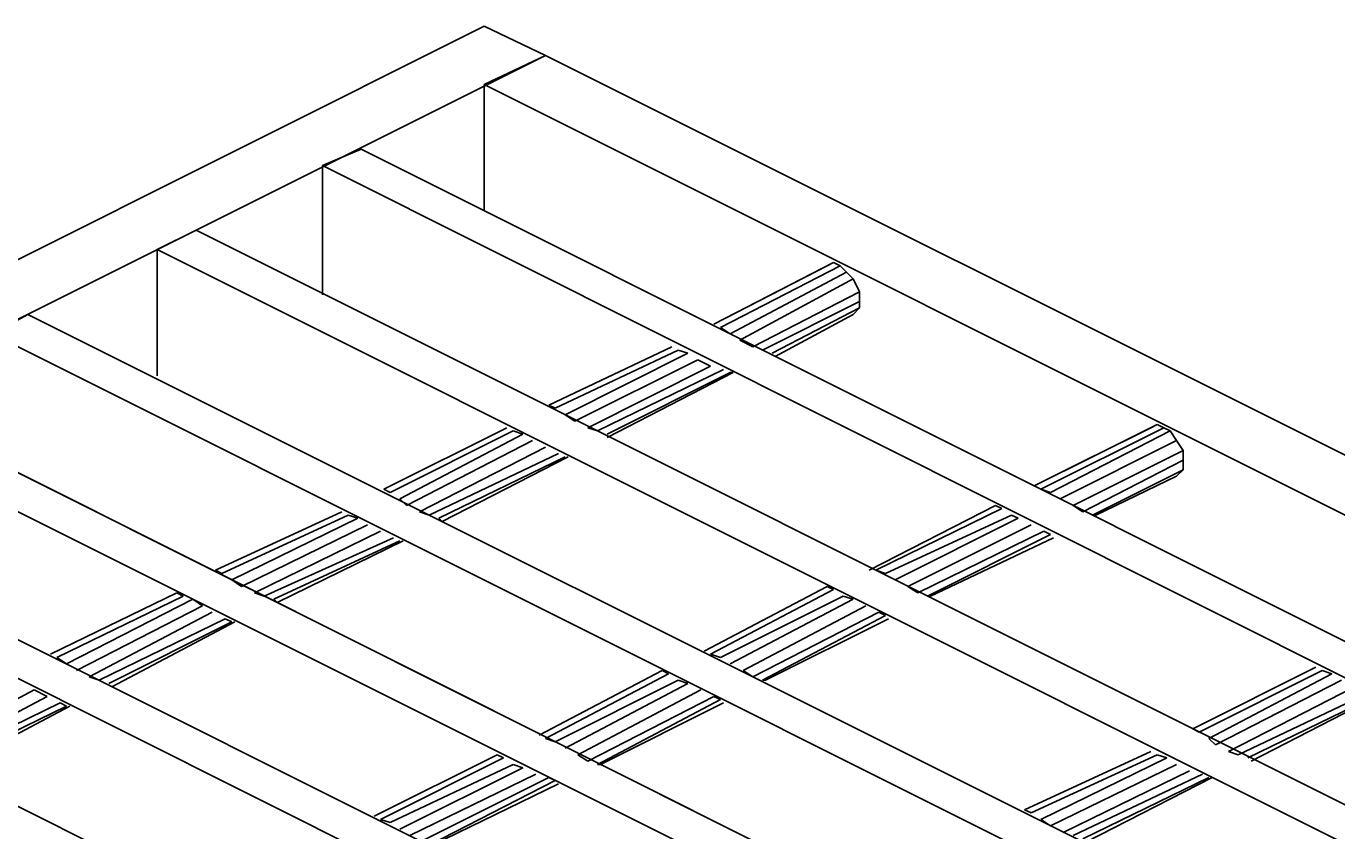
# Model space of a CAD drawing. Extents: x 636183 to 639890, y 299162 to 300538.
# Drawn here: x 636310.45 to 636324.62, y 299258.45 to 299267.14 of the extents above; entities that cross this region are included whole.
import ezdxf

# ---------------------------------------------------------------- set-up
doc = ezdxf.new("R2010")
doc.units = 0
doc.layers.add('Default', color=7, linetype='Continuous')

msp = doc.modelspace()

# ---------------------------------------------------------------- linework, layer by layer
at = {"layer": 'Default'}
for p, q in [((636315.401, 299267.141), (636293.086, 299255.983)), ((636316.066, 299266.826), (636315.401, 299267.141)), ((636316.066, 299266.826), (636293.751, 299255.669)), ((636293.751, 299255.669), (636316.066, 299266.826)), ((636316.066, 299266.826), (636315.401, 299266.512)), ((636355.031, 299247.344), (636316.066, 299266.826)), ((636355.031, 299247.344), (636316.066, 299266.826)), ((636315.401, 299266.512), (636315.401, 299265.147)), ((636315.401, 299266.512), (636354.366, 299247.029)), ((636313.653, 299265.637), (636314.072, 299265.812)), ((636353.037, 299246.33), (636314.072, 299265.812)), ((636314.072, 299265.812), (636353.037, 299246.33)), ((636313.653, 299265.637), (636313.653, 299264.238)), ((636352.617, 299246.12), (636313.653, 299265.637)), ((636312.288, 299264.938), (636311.869, 299264.728)), ((636312.288, 299264.938), (636351.253, 299245.455)), ((636351.253, 299245.455), (636312.288, 299264.938)), ((636311.869, 299264.728), (636311.869, 299263.364)), ((636311.869, 299264.728), (636350.833, 299245.245)), ((636317.885, 299263.923), (636319.179, 299264.588)), ((636319.179, 299264.588), (636319.109, 299264.553)), ((636319.179, 299264.588), (636319.249, 299264.553)), ((636319.249, 299264.553), (636319.179, 299264.588)), ((636319.109, 299264.553), (636317.885, 299263.923)), ((636319.249, 299264.553), (636317.955, 299263.888)), ((636318.06, 299263.818), (636319.319, 299264.483)), ((636319.319, 299264.483), (636319.249, 299264.553)), ((636319.319, 299264.483), (636319.389, 299264.413)), ((636319.389, 299264.413), (636319.319, 299264.483)), ((636318.165, 299263.748), (636319.389, 299264.413)), ((636319.389, 299264.413), (636319.459, 299264.273)), ((636319.459, 299264.273), (636318.305, 299263.678)), ((636319.459, 299264.168), (636318.409, 299263.643)), ((636319.459, 299264.273), (636319.459, 299264.098)), ((636319.459, 299264.168), (636319.459, 299264.273)), ((636319.459, 299264.273), (636319.459, 299264.168)), ((636319.459, 299264.098), (636319.459, 299264.168)), ((636310.085, 299263.818), (636310.47, 299264.028)), ((636349.469, 299244.546), (636310.47, 299264.028)), ((636310.47, 299264.028), (636349.469, 299244.546)), ((636319.459, 299264.098), (636318.514, 299263.608)), ((636318.549, 299263.573), (636319.389, 299264.028)), ((636319.389, 299264.028), (636319.459, 299264.098)), ((636317.955, 299263.888), (636318.06, 299263.818)), ((636349.049, 299244.336), (636310.085, 299263.818)), ((636318.305, 299263.678), (636318.165, 299263.748)), ((636317.43, 299263.678), (636316.101, 299263.049)), ((636316.101, 299263.049), (636317.43, 299263.678)), ((636317.5, 299263.643), (636316.171, 299263.014)), ((636316.276, 299262.944), (636317.605, 299263.608)), ((636317.605, 299263.608), (636317.5, 299263.643)), ((636317.71, 299263.538), (636316.381, 299262.874)), ((636316.521, 299262.804), (636317.85, 299263.469)), ((636317.85, 299263.469), (636317.71, 299263.538)), ((636317.99, 299263.433), (636316.626, 299262.769)), ((636318.06, 299263.399), (636316.731, 299262.734)), ((636316.731, 299262.699), (636318.095, 299263.399)), ((636318.095, 299263.399), (636318.06, 299263.399)), ((636308.686, 299263.154), (636347.65, 299243.671)), ((636347.65, 299243.671), (636308.686, 299263.154)), ((636316.171, 299263.014), (636316.101, 299263.049)), ((636308.266, 299262.944), (636347.266, 299243.462)), ((636316.381, 299262.874), (636316.276, 299262.944)), ((636315.646, 299262.804), (636314.317, 299262.139)), ((636314.317, 299262.139), (636315.646, 299262.804)), ((636315.716, 299262.769), (636314.387, 299262.104)), ((636314.492, 299262.034), (636315.821, 299262.734)), ((636315.821, 299262.734), (636315.716, 299262.769)), ((636316.626, 299262.769), (636316.521, 299262.804)), ((636321.348, 299262.174), (636322.677, 299262.839)), ((636322.607, 299262.804), (636321.348, 299262.174)), ((636322.747, 299262.804), (636321.418, 299262.139)), ((636321.522, 299262.104), (636322.817, 299262.769)), ((636322.677, 299262.839), (636322.607, 299262.804)), ((636322.677, 299262.839), (636322.747, 299262.804)), ((636322.747, 299262.804), (636322.677, 299262.839)), ((636322.817, 299262.769), (636322.747, 299262.804)), ((636322.817, 299262.769), (636322.887, 299262.664)), ((636322.887, 299262.664), (636322.817, 299262.769)), ((636315.926, 299262.664), (636314.562, 299261.964)), ((636316.066, 299262.594), (636314.702, 299261.895)), ((636321.627, 299262.034), (636322.887, 299262.664)), ((636322.887, 299262.664), (636322.957, 299262.559)), ((636314.807, 299261.86), (636316.206, 299262.524)), ((636316.276, 299262.489), (636314.912, 299261.825)), ((636314.947, 299261.79), (636316.311, 299262.489)), ((636321.767, 299261.964), (636322.957, 299262.559)), ((636322.957, 299262.454), (636321.872, 299261.895)), ((636322.957, 299262.559), (636322.957, 299262.454)), ((636322.957, 299262.349), (636322.957, 299262.454)), ((636322.957, 299262.454), (636322.957, 299262.349)), ((636322.957, 299262.349), (636321.977, 299261.86)), ((636322.887, 299262.279), (636322.957, 299262.349)), ((636345.867, 299242.762), (636306.902, 299262.244)), ((636306.902, 299262.244), (636345.867, 299242.762)), ((636322.012, 299261.86), (636322.887, 299262.279)), ((636345.447, 299242.552), (636306.482, 299262.034)), ((636314.387, 299262.104), (636314.317, 299262.139)), ((636314.562, 299261.964), (636314.492, 299262.034)), ((636321.418, 299262.139), (636321.522, 299262.104)), ((636313.863, 299261.895), (636312.498, 299261.265)), ((636312.498, 299261.265), (636313.863, 299261.895)), ((636314.702, 299261.895), (636314.807, 299261.86)), ((636319.564, 299261.265), (636320.928, 299261.964)), ((636320.928, 299261.964), (636319.564, 299261.265)), ((636319.634, 299261.265), (636320.998, 299261.93)), ((636320.998, 299261.93), (636320.928, 299261.964)), ((636321.872, 299261.895), (636321.767, 299261.964)), ((636313.932, 299261.86), (636312.568, 299261.23)), ((636312.673, 299261.16), (636314.037, 299261.825)), ((636314.142, 299261.755), (636312.778, 299261.09)), ((636314.037, 299261.825), (636313.932, 299261.86)), ((636314.912, 299261.825), (636314.947, 299261.79)), ((636321.103, 299261.86), (636319.739, 299261.23)), ((636319.844, 299261.16), (636321.173, 299261.825)), ((636321.313, 299261.755), (636319.983, 299261.09)), ((636321.173, 299261.825), (636321.103, 299261.86)), ((636321.977, 299261.86), (636322.012, 299261.86)), ((636314.282, 299261.685), (636312.918, 299261.02)), ((636313.023, 299260.985), (636314.422, 299261.615)), ((636320.088, 299261.02), (636321.452, 299261.685)), ((636321.522, 299261.65), (636320.193, 299260.985)), ((636320.228, 299260.985), (636321.557, 299261.615)), ((636321.452, 299261.685), (636321.522, 299261.65)), ((636313.128, 299260.95), (636314.492, 299261.58)), ((636314.527, 299261.58), (636313.163, 299260.915)), ((636305.118, 299261.335), (636344.083, 299241.853)), ((636344.083, 299241.853), (636305.118, 299261.335)), ((636312.568, 299261.23), (636312.498, 299261.265)), ((636319.739, 299261.23), (636319.634, 299261.265)), ((636312.778, 299261.09), (636312.673, 299261.16)), ((636317.78, 299260.39), (636319.109, 299261.09)), ((636319.109, 299261.09), (636317.78, 299260.39)), ((636317.85, 299260.356), (636319.179, 299261.055)), ((636319.179, 299261.055), (636319.109, 299261.09)), ((636319.983, 299261.09), (636320.088, 299261.02)), ((636310.714, 299260.356), (636312.079, 299261.02)), ((636312.079, 299261.02), (636310.714, 299260.356)), ((636310.784, 299260.32), (636312.149, 299260.985)), ((636312.253, 299260.95), (636310.889, 299260.251)), ((636312.149, 299260.985), (636312.079, 299261.02)), ((636312.358, 299260.88), (636312.253, 299260.95)), ((636312.918, 299261.02), (636313.023, 299260.985)), ((636313.163, 299260.915), (636313.128, 299260.95)), ((636319.284, 299260.985), (636317.955, 299260.32)), ((636318.06, 299260.251), (636319.389, 299260.95)), ((636319.389, 299260.95), (636319.284, 299260.985)), ((636320.193, 299260.985), (636320.228, 299260.985)), ((636310.994, 299260.181), (636312.358, 299260.88)), ((636312.463, 299260.81), (636311.134, 299260.111)), ((636319.529, 299260.88), (636318.2, 299260.181)), ((636318.305, 299260.111), (636319.669, 299260.81)), ((636319.739, 299260.775), (636318.409, 299260.076)), ((636319.669, 299260.81), (636319.739, 299260.775)), ((636311.239, 299260.076), (636312.603, 299260.74)), ((636312.673, 299260.705), (636311.344, 299260.041)), ((636312.708, 299260.705), (636311.379, 299260.006)), ((636312.603, 299260.74), (636312.673, 299260.705)), ((636318.444, 299260.076), (636319.774, 299260.74)), ((636317.955, 299260.32), (636317.85, 299260.356)), ((636310.889, 299260.251), (636310.784, 299260.32)), ((636324.391, 299260.216), (636323.061, 299259.551)), ((636323.061, 299259.551), (636324.391, 299260.216)), ((636311.134, 299260.111), (636311.239, 299260.076)), ((636315.996, 299259.481), (636317.325, 299260.181)), ((636317.325, 299260.181), (636315.996, 299259.481)), ((636316.066, 299259.446), (636317.395, 299260.146)), ((636317.5, 299260.076), (636316.171, 299259.411)), ((636316.276, 299259.341), (636317.605, 299260.041)), ((636317.395, 299260.146), (636317.325, 299260.181)), ((636317.605, 299260.041), (636317.5, 299260.076)), ((636318.2, 299260.181), (636318.305, 299260.111)), ((636318.409, 299260.076), (636318.444, 299260.076)), ((636324.461, 299260.181), (636323.131, 299259.516)), ((636323.236, 299259.446), (636324.565, 299260.146)), ((636324.67, 299260.076), (636323.306, 299259.376)), ((636324.565, 299260.146), (636324.461, 299260.181)), ((636310.54, 299259.971), (636309.21, 299259.271)), ((636309.35, 299259.201), (636310.68, 299259.901)), ((636310.68, 299259.901), (636310.54, 299259.971)), ((636317.745, 299259.971), (636316.416, 299259.271)), ((636316.521, 299259.201), (636317.885, 299259.901)), ((636317.885, 299259.901), (636317.955, 299259.866)), ((636323.446, 299259.306), (636324.81, 299260.006)), ((636324.95, 299259.936), (636323.551, 299259.271)), ((636325.02, 299259.901), (636323.656, 299259.236)), ((636323.691, 299259.201), (636325.055, 299259.901)), ((636310.819, 299259.831), (636309.455, 299259.166)), ((636309.525, 299259.131), (636310.889, 299259.796)), ((636310.924, 299259.796), (636309.595, 299259.096)), ((636310.889, 299259.796), (636310.819, 299259.831)), ((636317.955, 299259.866), (636316.626, 299259.166)), ((636316.661, 299259.166), (636317.99, 299259.831)), ((636323.131, 299259.516), (636323.061, 299259.551)), ((636316.171, 299259.411), (636316.066, 299259.446)), ((636323.306, 299259.376), (636323.236, 299259.446)), ((636314.212, 299258.607), (636315.541, 299259.271)), ((636315.541, 299259.271), (636314.212, 299258.607)), ((636314.282, 299258.572), (636315.611, 299259.236)), ((636315.611, 299259.236), (636315.541, 299259.271)), ((636316.416, 299259.271), (636316.521, 299259.201)), ((636322.607, 299259.306), (636321.243, 299258.677)), ((636321.243, 299258.677), (636322.607, 299259.306)), ((636322.677, 299259.271), (636321.313, 299258.642)), ((636321.418, 299258.572), (636322.782, 299259.236)), ((636322.782, 299259.236), (636322.677, 299259.271)), ((636323.551, 299259.271), (636323.446, 299259.306)), ((636315.716, 299259.166), (636314.387, 299258.537)), ((636314.492, 299258.467), (636315.821, 299259.131)), ((636315.961, 299259.061), (636314.597, 299258.397)), ((636315.821, 299259.131), (636315.716, 299259.166)), ((636316.626, 299259.166), (636316.661, 299259.166)), ((636322.887, 299259.166), (636321.522, 299258.502)), ((636323.026, 299259.096), (636321.662, 299258.432)), ((636321.767, 299258.397), (636323.166, 299259.061)), ((636314.702, 299258.327), (636316.101, 299259.026)), ((636316.171, 299258.991), (636314.807, 299258.292)), ((636314.842, 299258.292), (636316.206, 299258.956)), ((636316.101, 299259.026), (636316.171, 299258.991)), ((636323.236, 299259.026), (636321.872, 299258.362)), ((636321.907, 299258.327), (636323.271, 299259.026)), ((636321.313, 299258.642), (636321.243, 299258.677)), ((636314.387, 299258.537), (636314.282, 299258.572)), ((636321.522, 299258.502), (636321.418, 299258.572))]:
    msp.add_line(p, q, dxfattribs=at)

doc.saveas('drawing.dxf')
